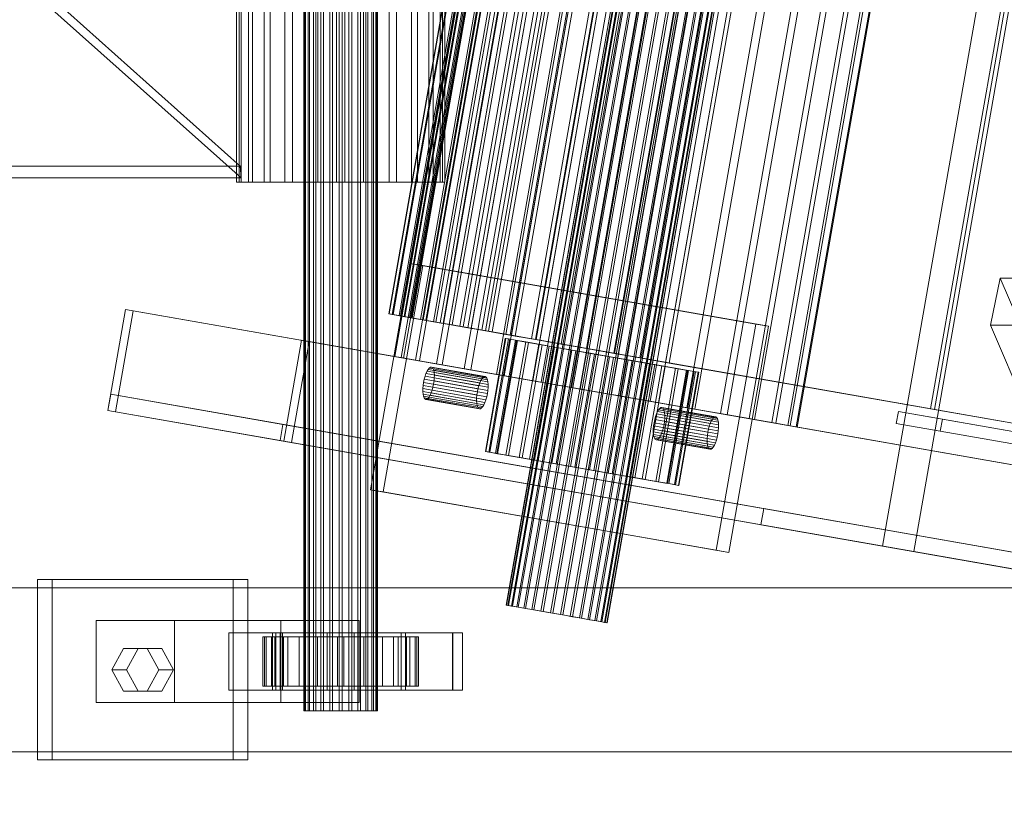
# Model space of a CAD drawing. Header units: millimetres. Extents: x -4395 to 65662, y -65530 to 6847.
# Tile 629 of 656: x 19818 to 20058, y -18464 to -18272. Entities that reach past the tile are written whole.
import ezdxf

# ---------------------------------------------------------------- set-up
doc = ezdxf.new("R2010")
doc.units = ezdxf.units.MM
for name, color, linetype, lineweight in [('superior_C02', 7, 'Continuous', 0), ('superior_C07', 7, 'Continuous', 0), ('superior_fines-r33-C07-C02', 7, 'Continuous', 0)]:
    doc.layers.add(name, color=color, linetype=linetype, lineweight=lineweight)

msp = doc.modelspace()

# ---------------------------------------------------------------- linework, layer by layer
at = {"layer": 'superior_C02'}
for p, q in [((19887.43, -18440), (19887.43, -17560)), ((19887.641, -18440), (19887.641, -17560)), ((19887.832, -18440), (19887.832, -17560)), ((19888.451, -18440), (19888.451, -17560)), ((19888.819, -18440), (19888.819, -17560)), ((19889.804, -18440), (19889.804, -17560)), ((19890.324, -18440), (19890.324, -17560)), ((19891.608, -18440), (19891.608, -17560)), ((19892.245, -18440), (19892.245, -17560)), ((19893.74, -18440), (19893.74, -17560)), ((19894.45, -18440), (19894.45, -17560)), ((19896.055, -18440), (19896.055, -17560)), ((19896.79, -18440), (19896.79, -17560)), ((19898.395, -18440), (19898.395, -17560)), ((19899.105, -18440), (19899.105, -17560)), ((19900.6, -18440), (19900.6, -17560)), ((19901.237, -18440), (19901.237, -17560)), ((19902.521, -18440), (19902.521, -17560)), ((19903.041, -18440), (19903.041, -17560)), ((19904.026, -18440), (19904.026, -17560)), ((19904.394, -18440), (19904.394, -17560)), ((19905.013, -17560), (19905.013, -18440)), ((19905.204, -18440), (19905.204, -17560)), ((19905.415, -18440), (19905.415, -17560)), ((19871.044, -18311.15), (19871.044, -17688.85)), ((19871.64, -18311.15), (19871.64, -17688.85)), ((19872.177, -18311.15), (19872.177, -17688.85)), ((19873.925, -18311.15), (19873.925, -17688.85)), ((19874.962, -18311.15), (19874.962, -17688.85)), ((19877.743, -18311.15), (19877.743, -17688.85)), ((19879.21, -18311.15), (19879.21, -17688.85)), ((19882.835, -18311.15), (19882.835, -17688.85)), ((19884.631, -18311.15), (19884.631, -17688.85)), ((19888.852, -18311.15), (19888.852, -17688.85)), ((19890.856, -18311.15), (19890.856, -17688.85)), ((19895.385, -18311.15), (19895.385, -17688.85)), ((19897.46, -18311.15), (19897.46, -17688.85)), ((19901.989, -18311.15), (19901.989, -17688.85)), ((19903.993, -18311.15), (19903.993, -17688.85)), ((19908.214, -18311.15), (19908.214, -17688.85)), ((19910.01, -18311.15), (19910.01, -17688.85)), ((19913.635, -18311.15), (19913.635, -17688.85)), ((19915.102, -18311.15), (19915.102, -17688.85)), ((19917.883, -18311.15), (19917.883, -17688.85)), ((19918.92, -18311.15), (19918.92, -17688.85)), ((19920.668, -17688.85), (19920.668, -18311.15)), ((19921.205, -18311.15), (19921.205, -17688.85)), ((19921.801, -18311.15), (19921.801, -17688.85)), ((19872.177, -18311.15), (19871.044, -18311.15)), ((19871.044, -18311.15), (19871.64, -18311.15)), ((19871.64, -18311.15), (19873.925, -18311.15)), ((19874.962, -18311.15), (19872.177, -18311.15)), ((19873.925, -18311.15), (19877.743, -18311.15)), ((19879.21, -18311.15), (19874.962, -18311.15)), ((19877.743, -18311.15), (19882.835, -18311.15)), ((19884.631, -18311.15), (19879.21, -18311.15)), ((19882.835, -18311.15), (19888.852, -18311.15)), ((19890.856, -18311.15), (19884.631, -18311.15)), ((19888.852, -18311.15), (19895.385, -18311.15)), ((19897.46, -18311.15), (19890.856, -18311.15)), ((19895.385, -18311.15), (19901.989, -18311.15)), ((19903.993, -18311.15), (19897.46, -18311.15)), ((19901.989, -18311.15), (19908.214, -18311.15)), ((19910.01, -18311.15), (19903.993, -18311.15)), ((19908.214, -18311.15), (19913.635, -18311.15)), ((19915.102, -18311.15), (19910.01, -18311.15)), ((19913.635, -18311.15), (19917.883, -18311.15)), ((19918.92, -18311.15), (19915.102, -18311.15)), ((19917.883, -18311.15), (19920.668, -18311.15)), ((19921.205, -18311.15), (19918.92, -18311.15)), ((19920.668, -18311.15), (19921.801, -18311.15)), ((19921.801, -18311.15), (19921.205, -18311.15)), ((20057.15, -18334.551), (20054.77, -18346.02)), ((20066.696, -18334.539), (20057.15, -18334.551)), ((20068.901, -18362.083), (20057.15, -18334.551)), ((20054.77, -18346.02), (20064.316, -18346.008)), ((20054.77, -18346.02), (20066.521, -18373.551)), ((19870.247, -18408), (19822.519, -18408)), ((19822.519, -18408), (19822.519, -18452)), ((19826.096, -18408), (19822.519, -18408)), ((19826.096, -18452), (19826.096, -18408)), ((19826.096, -18408), (19873.823, -18408)), ((19870.247, -18452), (19870.247, -18408)), ((19870.247, -18408), (19873.823, -18408)), ((19873.823, -18408), (19873.823, -18452)), ((20484.747, -18410), (19339.287, -18410)), ((19351.209, -18410), (20496.669, -18410)), ((20539.887, -18410), (19394.427, -18410)), ((19409.329, -18410), (20554.789, -18410)), ((19855.929, -18418), (19836.838, -18418)), ((19836.838, -18418), (19836.838, -18438)), ((19881.81, -18418), (19836.838, -18418)), ((19855.929, -18438), (19855.929, -18418)), ((19855.929, -18418), (19900.901, -18418)), ((19881.81, -18438), (19881.81, -18418)), ((19881.81, -18418), (19900.901, -18418)), ((19900.901, -18418), (19900.901, -18438)), ((19880.618, -18421), (19869.163, -18421)), ((19869.163, -18421), (19869.163, -18435)), ((19881.681, -18421), (19869.163, -18421)), ((19923.742, -18421), (19879.833, -18421)), ((19879.833, -18421), (19879.833, -18435)), ((19882.217, -18421), (19879.833, -18421)), ((19880.618, -18435), (19880.618, -18421)), ((19880.618, -18421), (19893.136, -18421)), ((19881.681, -18435), (19881.681, -18421)), ((19881.681, -18421), (19893.136, -18421)), ((19882.217, -18435), (19882.217, -18421)), ((19882.217, -18421), (19926.126, -18421)), ((19893.136, -18421), (19893.136, -18435)), ((19911.164, -18421), (19899.709, -18421)), ((19899.709, -18421), (19899.709, -18435)), ((19912.227, -18421), (19899.709, -18421)), ((19911.164, -18435), (19911.164, -18421)), ((19911.164, -18421), (19923.682, -18421)), ((19912.227, -18435), (19912.227, -18421)), ((19912.227, -18421), (19923.682, -18421)), ((19923.682, -18421), (19923.682, -18435)), ((19923.742, -18435), (19923.742, -18421)), ((19923.742, -18421), (19926.126, -18421)), ((19926.126, -18421), (19926.126, -18435)), ((19877.884, -18422), (19877.438, -18422)), ((19877.438, -18422), (19887.43, -18422)), ((19877.438, -18434), (19877.438, -18422)), ((19877.438, -18422), (19878.286, -18422)), ((19879.594, -18422), (19877.884, -18422)), ((19877.884, -18422), (19887.641, -18422)), ((19877.884, -18434), (19877.884, -18422)), ((19878.286, -18422), (19887.832, -18422)), ((19878.286, -18434), (19878.286, -18422)), ((19878.286, -18422), (19880.37, -18422)), ((19882.45, -18422), (19879.594, -18422)), ((19879.594, -18422), (19888.451, -18422)), ((19879.594, -18434), (19879.594, -18422)), ((19880.37, -18422), (19888.819, -18422)), ((19880.37, -18434), (19880.37, -18422)), ((19880.37, -18422), (19883.547, -18422)), ((19886.258, -18422), (19882.45, -18422)), ((19882.45, -18422), (19889.804, -18422)), ((19882.45, -18434), (19882.45, -18422)), ((19883.547, -18422), (19890.324, -18422)), ((19883.547, -18434), (19883.547, -18422)), ((19883.547, -18422), (19887.602, -18422)), ((19890.76, -18422), (19886.258, -18422)), ((19886.258, -18422), (19891.608, -18422)), ((19886.258, -18434), (19886.258, -18422)), ((19887.43, -18422), (19887.641, -18422)), ((19887.43, -18422), (19887.43, -18434)), ((19887.832, -18422), (19887.43, -18422)), ((19887.602, -18422), (19892.245, -18422)), ((19887.602, -18434), (19887.602, -18422)), ((19887.602, -18422), (19892.259, -18422)), ((19887.641, -18422), (19888.451, -18422)), ((19887.641, -18422), (19887.641, -18434)), ((19887.832, -18422), (19887.832, -18434)), ((19888.819, -18422), (19887.832, -18422)), ((19888.451, -18422), (19889.804, -18422)), ((19888.451, -18422), (19888.451, -18434)), ((19888.819, -18422), (19888.819, -18434)), ((19890.324, -18422), (19888.819, -18422)), ((19889.804, -18422), (19891.608, -18422)), ((19889.804, -18422), (19889.804, -18434)), ((19890.324, -18422), (19890.324, -18434)), ((19892.245, -18422), (19890.324, -18422)), ((19895.647, -18422), (19890.76, -18422)), ((19890.76, -18422), (19893.74, -18422)), ((19890.76, -18434), (19890.76, -18422)), ((19891.608, -18422), (19893.74, -18422)), ((19891.608, -18422), (19891.608, -18434)), ((19892.245, -18422), (19892.245, -18434)), ((19894.45, -18422), (19892.245, -18422)), ((19892.259, -18422), (19894.45, -18422)), ((19892.259, -18434), (19892.259, -18422)), ((19892.259, -18422), (19897.198, -18422)), ((19893.74, -18422), (19896.055, -18422)), ((19893.74, -18422), (19893.74, -18434)), ((19894.45, -18422), (19894.45, -18434)), ((19896.79, -18422), (19894.45, -18422)), ((19900.586, -18422), (19895.647, -18422)), ((19895.647, -18422), (19896.055, -18422)), ((19895.647, -18434), (19895.647, -18422)), ((19896.055, -18422), (19898.395, -18422)), ((19896.055, -18422), (19896.055, -18434)), ((19897.198, -18422), (19896.79, -18422)), ((19896.79, -18422), (19896.79, -18434)), ((19899.105, -18422), (19896.79, -18422)), ((19897.198, -18434), (19897.198, -18422)), ((19897.198, -18422), (19902.085, -18422)), ((19900.586, -18422), (19898.395, -18422)), ((19898.395, -18422), (19900.6, -18422)), ((19898.395, -18422), (19898.395, -18434)), ((19902.085, -18422), (19899.105, -18422)), ((19899.105, -18422), (19899.105, -18434)), ((19901.237, -18422), (19899.105, -18422)), ((19905.243, -18422), (19900.586, -18422)), ((19900.586, -18434), (19900.586, -18422)), ((19905.243, -18422), (19900.6, -18422)), ((19900.6, -18422), (19902.521, -18422)), ((19900.6, -18422), (19900.6, -18434)), ((19906.587, -18422), (19901.237, -18422)), ((19901.237, -18422), (19901.237, -18434)), ((19903.041, -18422), (19901.237, -18422)), ((19902.085, -18434), (19902.085, -18422)), ((19902.085, -18422), (19906.587, -18422)), ((19909.298, -18422), (19902.521, -18422)), ((19902.521, -18422), (19904.026, -18422)), ((19902.521, -18422), (19902.521, -18434)), ((19910.395, -18422), (19903.041, -18422)), ((19903.041, -18422), (19903.041, -18434)), ((19904.394, -18422), (19903.041, -18422)), ((19912.475, -18422), (19904.026, -18422)), ((19904.026, -18422), (19905.013, -18422)), ((19904.026, -18422), (19904.026, -18434)), ((19913.251, -18422), (19904.394, -18422)), ((19904.394, -18422), (19904.394, -18434)), ((19905.204, -18422), (19904.394, -18422)), ((19905.013, -18422), (19914.559, -18422)), ((19905.013, -18434), (19905.013, -18422)), ((19905.013, -18422), (19905.415, -18422)), ((19914.961, -18422), (19905.204, -18422)), ((19905.204, -18422), (19905.204, -18434)), ((19905.415, -18422), (19905.204, -18422)), ((19909.298, -18422), (19905.243, -18422)), ((19905.243, -18434), (19905.243, -18422)), ((19915.407, -18422), (19905.415, -18422)), ((19905.415, -18422), (19905.415, -18434)), ((19906.587, -18434), (19906.587, -18422)), ((19906.587, -18422), (19910.395, -18422)), ((19912.475, -18422), (19909.298, -18422)), ((19909.298, -18434), (19909.298, -18422)), ((19910.395, -18434), (19910.395, -18422)), ((19910.395, -18422), (19913.251, -18422)), ((19914.559, -18422), (19912.475, -18422)), ((19912.475, -18434), (19912.475, -18422)), ((19913.251, -18434), (19913.251, -18422)), ((19913.251, -18422), (19914.961, -18422)), ((19914.559, -18422), (19914.559, -18434)), ((19915.407, -18422), (19914.559, -18422)), ((19914.961, -18434), (19914.961, -18422)), ((19914.961, -18422), (19915.407, -18422)), ((19915.407, -18434), (19915.407, -18422)), ((19840.656, -18430), (19843.519, -18424.804)), ((19843.519, -18424.804), (19849.247, -18424.804)), ((19847.096, -18424.804), (19843.519, -18424.804)), ((19847.096, -18424.804), (19844.232, -18430)), ((19852.823, -18424.804), (19847.096, -18424.804)), ((19849.247, -18424.804), (19852.11, -18430)), ((19852.823, -18424.804), (19849.247, -18424.804)), ((19855.687, -18430), (19852.823, -18424.804)), ((19843.519, -18435.196), (19840.656, -18430)), ((19840.656, -18430), (19844.232, -18430)), ((19844.232, -18430), (19847.096, -18435.196)), ((19852.11, -18430), (19849.247, -18435.196)), ((19855.687, -18430), (19852.11, -18430)), ((19852.823, -18435.196), (19855.687, -18430)), ((19849.247, -18435.196), (19843.519, -18435.196)), ((19847.096, -18435.196), (19843.519, -18435.196)), ((19847.096, -18435.196), (19852.823, -18435.196)), ((19852.823, -18435.196), (19849.247, -18435.196)), ((19869.163, -18435), (19880.618, -18435)), ((19869.163, -18435), (19881.681, -18435)), ((19887.43, -18434), (19877.438, -18434)), ((19877.438, -18434), (19877.884, -18434)), ((19878.286, -18434), (19877.438, -18434)), ((19887.641, -18434), (19877.884, -18434)), ((19877.884, -18434), (19879.594, -18434)), ((19887.832, -18434), (19878.286, -18434)), ((19880.37, -18434), (19878.286, -18434)), ((19888.451, -18434), (19879.594, -18434)), ((19879.594, -18434), (19882.45, -18434)), ((19879.833, -18435), (19923.742, -18435)), ((19879.833, -18435), (19882.217, -18435)), ((19888.819, -18434), (19880.37, -18434)), ((19883.547, -18434), (19880.37, -18434)), ((19893.136, -18435), (19880.618, -18435)), ((19893.136, -18435), (19881.681, -18435)), ((19926.126, -18435), (19882.217, -18435)), ((19889.804, -18434), (19882.45, -18434)), ((19882.45, -18434), (19886.258, -18434)), ((19890.324, -18434), (19883.547, -18434)), ((19887.602, -18434), (19883.547, -18434)), ((19891.608, -18434), (19886.258, -18434)), ((19886.258, -18434), (19890.76, -18434)), ((19887.641, -18434), (19887.43, -18434)), ((19887.43, -18434), (19887.832, -18434)), ((19892.245, -18434), (19887.602, -18434)), ((19892.259, -18434), (19887.602, -18434)), ((19888.451, -18434), (19887.641, -18434)), ((19887.832, -18434), (19888.819, -18434)), ((19889.804, -18434), (19888.451, -18434)), ((19888.819, -18434), (19890.324, -18434)), ((19891.608, -18434), (19889.804, -18434)), ((19890.324, -18434), (19892.245, -18434)), ((19893.74, -18434), (19890.76, -18434)), ((19890.76, -18434), (19895.647, -18434)), ((19893.74, -18434), (19891.608, -18434)), ((19892.245, -18434), (19894.45, -18434)), ((19894.45, -18434), (19892.259, -18434)), ((19897.198, -18434), (19892.259, -18434)), ((19896.055, -18434), (19893.74, -18434)), ((19894.45, -18434), (19896.79, -18434)), ((19896.055, -18434), (19895.647, -18434)), ((19895.647, -18434), (19900.586, -18434)), ((19898.395, -18434), (19896.055, -18434)), ((19896.79, -18434), (19897.198, -18434)), ((19896.79, -18434), (19899.105, -18434)), ((19902.085, -18434), (19897.198, -18434)), ((19900.6, -18434), (19898.395, -18434)), ((19898.395, -18434), (19900.586, -18434)), ((19899.105, -18434), (19902.085, -18434)), ((19899.105, -18434), (19901.237, -18434)), ((19899.709, -18435), (19911.164, -18435)), ((19899.709, -18435), (19912.227, -18435)), ((19900.586, -18434), (19905.243, -18434)), ((19902.521, -18434), (19900.6, -18434)), ((19900.6, -18434), (19905.243, -18434)), ((19901.237, -18434), (19906.587, -18434)), ((19901.237, -18434), (19903.041, -18434)), ((19906.587, -18434), (19902.085, -18434)), ((19904.026, -18434), (19902.521, -18434)), ((19902.521, -18434), (19909.298, -18434)), ((19903.041, -18434), (19910.395, -18434)), ((19903.041, -18434), (19904.394, -18434)), ((19905.013, -18434), (19904.026, -18434)), ((19904.026, -18434), (19912.475, -18434)), ((19904.394, -18434), (19913.251, -18434)), ((19904.394, -18434), (19905.204, -18434)), ((19914.559, -18434), (19905.013, -18434)), ((19905.415, -18434), (19905.013, -18434)), ((19905.204, -18434), (19914.961, -18434)), ((19905.204, -18434), (19905.415, -18434)), ((19905.243, -18434), (19909.298, -18434)), ((19905.415, -18434), (19915.407, -18434)), ((19910.395, -18434), (19906.587, -18434)), ((19909.298, -18434), (19912.475, -18434)), ((19913.251, -18434), (19910.395, -18434)), ((19923.682, -18435), (19911.164, -18435)), ((19923.682, -18435), (19912.227, -18435)), ((19912.475, -18434), (19914.559, -18434)), ((19914.961, -18434), (19913.251, -18434)), ((19914.559, -18434), (19915.407, -18434)), ((19915.407, -18434), (19914.961, -18434)), ((19926.126, -18435), (19923.742, -18435)), ((19836.838, -18438), (19855.929, -18438)), ((19836.838, -18438), (19881.81, -18438)), ((19900.901, -18438), (19855.929, -18438)), ((19900.901, -18438), (19881.81, -18438)), ((19887.832, -18440), (19887.43, -18440)), ((19887.43, -18440), (19887.641, -18440)), ((19887.641, -18440), (19888.451, -18440)), ((19888.819, -18440), (19887.832, -18440)), ((19888.451, -18440), (19889.804, -18440)), ((19890.324, -18440), (19888.819, -18440)), ((19889.804, -18440), (19891.608, -18440)), ((19892.245, -18440), (19890.324, -18440)), ((19891.608, -18440), (19893.74, -18440)), ((19894.45, -18440), (19892.245, -18440)), ((19893.74, -18440), (19896.055, -18440)), ((19896.79, -18440), (19894.45, -18440)), ((19896.055, -18440), (19898.395, -18440)), ((19899.105, -18440), (19896.79, -18440)), ((19898.395, -18440), (19900.6, -18440)), ((19901.237, -18440), (19899.105, -18440)), ((19900.6, -18440), (19902.521, -18440)), ((19903.041, -18440), (19901.237, -18440)), ((19902.521, -18440), (19904.026, -18440)), ((19904.394, -18440), (19903.041, -18440)), ((19904.026, -18440), (19905.013, -18440)), ((19905.204, -18440), (19904.394, -18440)), ((19905.013, -18440), (19905.415, -18440)), ((19905.415, -18440), (19905.204, -18440)), ((19339.287, -18450), (20484.747, -18450)), ((19351.209, -18450), (20496.669, -18450)), ((19394.427, -18450), (20539.887, -18450)), ((19409.329, -18450), (20554.789, -18450)), ((19822.519, -18452), (19870.247, -18452)), ((19822.519, -18452), (19826.096, -18452)), ((19873.823, -18452), (19826.096, -18452)), ((19873.823, -18452), (19870.247, -18452))]:
    msp.add_line(p, q, dxfattribs=at)
at = {"layer": 'superior_C07'}
for p, q in [((20019.658, -17941.453), (19936.771, -18414.242)), ((20019.711, -17941.462), (19936.823, -18414.252)), ((20020.077, -17941.527), (19937.19, -18414.316)), ((19937.345, -18414.343), (20020.233, -17941.554)), ((20020.952, -17941.68), (19938.065, -18414.469)), ((20021.205, -17941.724), (19938.317, -18414.514)), ((20022.249, -17941.907), (19939.362, -18414.697)), ((20022.589, -17941.967), (19939.701, -18414.756)), ((20023.919, -17942.2), (19941.031, -18414.989)), ((20024.332, -17942.273), (19941.445, -18415.062)), ((20025.896, -17942.547), (19943.008, -18415.336)), ((20026.368, -17942.629), (19943.48, -18415.419)), ((20028.105, -17942.934), (19945.218, -18415.723)), ((20028.617, -17943.024), (19945.73, -18415.813)), ((20030.462, -17943.347), (19947.574, -18416.136)), ((20030.994, -17943.441), (19948.107, -18416.23)), ((20032.875, -17943.77), (19949.987, -18416.559)), ((20033.407, -17943.864), (19950.52, -18416.653)), ((20035.252, -17944.187), (19952.364, -18416.976)), ((20035.764, -17944.277), (19952.876, -18417.066)), ((20037.501, -17944.581), (19954.613, -18417.371)), ((20037.973, -17944.664), (19955.085, -18417.453)), ((20039.537, -17944.938), (19956.649, -18417.727)), ((20039.95, -17945.011), (19957.063, -18417.8)), ((20041.28, -17945.244), (19958.392, -18418.033)), ((20041.619, -17945.303), (19958.732, -18418.093)), ((20042.664, -17945.486), (19959.777, -18418.276)), ((20042.916, -17945.531), (19960.029, -18418.32)), ((20043.636, -17945.657), (19960.748, -18418.446)), ((20043.791, -17945.684), (19960.904, -18418.473)), ((20044.158, -17945.748), (19961.271, -18418.538)), ((20044.211, -17945.758), (19961.323, -18418.547)), ((20028.442, -18399.856), (20100.969, -17986.166)), ((19973.332, -17989.17), (19909.439, -18353.612)), ((19973.542, -17989.207), (19909.649, -18353.649)), ((19975.009, -17989.464), (19911.117, -18353.906)), ((19911.738, -18354.015), (19975.63, -17989.573)), ((20108.627, -17987.508), (20036.1, -18401.199)), ((19978.509, -17990.078), (19914.617, -18354.52)), ((19979.518, -17990.255), (19915.625, -18354.696)), ((19983.697, -17990.987), (19919.805, -18355.429)), ((19985.055, -17991.225), (19921.162, -18355.667)), ((19990.374, -17992.158), (19926.481, -18356.6)), ((19992.028, -17992.448), (19928.136, -18356.89)), ((19998.283, -17993.545), (19934.39, -18357.986)), ((20000.17, -17993.875), (19936.278, -18358.317)), ((20007.12, -17995.094), (19943.228, -18359.536)), ((20009.168, -17995.453), (19945.276, -18359.895)), ((20016.546, -17996.746), (19952.653, -18361.188)), ((19968.584, -17998.49), (19908.145, -18343.232)), ((19968.659, -17998.503), (19908.22, -18343.246)), ((19969.4, -17998.634), (19908.962, -18343.376)), ((19969.624, -17998.673), (19909.186, -18343.415)), ((19971.095, -17998.931), (19910.656, -18343.673)), ((19971.464, -17998.995), (19911.025, -18343.737)), ((19911.095, -18343.75), (19971.534, -17999.008)), ((19911.166, -18343.762), (19971.605, -17999.02)), ((19911.866, -18343.885), (19972.305, -17999.143)), ((19912.077, -18343.922), (19972.516, -17999.18)), ((19973.639, -17999.377), (19913.2, -18344.119)), ((20018.676, -17997.12), (19954.783, -18361.561)), ((20026.198, -17998.439), (19962.305, -18362.88)), ((20028.328, -17998.812), (19964.435, -18363.254)), ((19913.465, -18344.165), (19973.904, -17999.423)), ((19974.147, -17999.466), (19913.708, -18344.208)), ((19913.813, -18344.226), (19974.252, -17999.484)), ((19915.864, -18344.586), (19976.303, -17999.844)), ((19916.343, -18344.67), (19976.782, -17999.928)), ((19976.988, -17999.964), (19916.549, -18344.706)), ((19977.626, -18000.076), (19917.187, -18344.818)), ((19919.024, -18345.14), (19979.463, -18000.398)), ((19919.626, -18345.245), (19980.064, -18000.503)), ((19981.085, -18000.682), (19920.646, -18345.424)), ((19981.842, -18000.815), (19921.403, -18345.557)), ((19922.889, -18345.817), (19983.328, -18001.075)), ((19923.603, -18345.943), (19984.042, -18001.2)), ((19985.86, -18001.519), (19925.421, -18346.261)), ((19986.723, -18001.671), (19926.284, -18346.413)), ((20035.706, -18000.105), (19971.813, -18364.547)), ((20037.754, -18000.464), (19973.861, -18364.906)), ((20044.703, -18001.683), (19980.811, -18366.125)), ((19927.394, -18346.607), (19987.833, -18001.865)), ((19928.208, -18346.75), (19988.647, -18002.008)), ((19991.232, -18002.461), (19930.793, -18347.203)), ((19992.186, -18002.628), (19931.747, -18347.37)), ((19932.461, -18347.496), (19992.9, -18002.753)), ((19933.362, -18347.653), (19993.801, -18002.911)), ((19997.108, -18003.491), (19936.669, -18348.233)), ((19998.137, -18003.672), (19937.698, -18348.414)), ((19938.005, -18348.467), (19998.444, -18003.725)), ((19938.976, -18348.638), (19999.415, -18003.896)), ((20046.591, -18002.014), (19982.698, -18366.455)), ((20052.845, -18003.11), (19988.953, -18367.552)), ((20054.5, -18003.4), (19990.607, -18367.842)), ((20003.387, -18004.592), (19942.948, -18349.334)), ((19943.929, -18349.506), (20004.368, -18004.764)), ((19944.035, -18349.525), (20004.474, -18004.783)), ((20005.393, -18004.944), (19944.954, -18349.686)), ((20009.963, -18005.745), (19949.524, -18350.487)), ((19950.133, -18350.594), (20010.572, -18005.851)), ((20059.819, -18004.333), (19995.926, -18368.775)), ((20061.177, -18004.571), (19997.284, -18369.013)), ((20065.356, -18005.304), (20001.463, -18369.745)), ((20066.365, -18005.48), (20002.472, -18369.922)), ((20069.243, -18005.985), (20005.351, -18370.427)), ((20069.865, -18006.094), (20005.972, -18370.536)), ((20071.332, -18006.351), (20007.44, -18370.793)), ((20071.542, -18006.388), (20007.649, -18370.83)), ((20016.723, -18006.93), (19956.284, -18351.672)), ((19956.51, -18351.712), (20016.949, -18006.97)), ((19962.952, -18352.841), (20023.391, -18008.099)), ((20023.551, -18008.127), (19963.113, -18352.869)), ((19969.348, -18353.962), (20029.786, -18009.22)), ((20030.331, -18009.316), (19969.892, -18354.058)), ((19975.588, -18355.056), (20036.027, -18010.314)), ((20036.946, -18010.475), (19976.507, -18355.217)), ((20040.198, -18366.384), (20100.637, -18021.641)), ((20101.556, -18021.803), (20041.117, -18366.545)), ((19903.674, -18386.105), (19913.344, -18330.946)), ((19916.408, -18331.483), (19906.738, -18386.642)), ((19913.344, -18330.946), (19997.596, -18345.716)), ((19913.344, -18330.946), (19916.408, -18331.483)), ((20000.659, -18346.254), (19916.408, -18331.483)), ((19839.684, -18366.764), (19844.001, -18342.14)), ((19845.839, -18342.462), (19841.522, -18367.086)), ((19844.001, -18342.14), (26534.636, -19515.116)), ((19844.001, -18342.14), (19845.839, -18342.462)), ((26536.474, -19515.438), (19845.839, -18342.462)), ((19908.22, -18343.246), (19908.145, -18343.232)), ((19908.145, -18343.232), (19911.095, -18343.75)), ((19908.145, -18343.232), (19908.962, -18343.376)), ((19909.186, -18343.415), (19908.22, -18343.246)), ((19908.22, -18343.246), (19911.166, -18343.762)), ((19908.962, -18343.376), (19911.866, -18343.885)), ((19908.962, -18343.376), (19910.656, -18343.673)), ((19911.025, -18343.737), (19909.186, -18343.415)), ((19909.186, -18343.415), (19912.077, -18343.922)), ((19910.656, -18343.673), (19913.465, -18344.165)), ((19910.656, -18343.673), (19913.2, -18344.119)), ((19913.708, -18344.208), (19911.025, -18343.737)), ((19911.025, -18343.737), (19913.813, -18344.226)), ((19911.095, -18343.75), (19911.166, -18343.762)), ((19911.866, -18343.885), (19911.095, -18343.75)), ((19911.166, -18343.762), (19912.077, -18343.922)), ((19913.465, -18344.165), (19911.866, -18343.885)), ((19912.077, -18343.922), (19913.813, -18344.226)), ((19913.2, -18344.119), (19915.864, -18344.586)), ((19913.2, -18344.119), (19916.549, -18344.706)), ((19915.864, -18344.586), (19913.465, -18344.165)), ((19917.187, -18344.818), (19913.708, -18344.208)), ((19913.708, -18344.208), (19916.343, -18344.67)), ((19913.813, -18344.226), (19916.343, -18344.67)), ((19919.024, -18345.14), (19915.864, -18344.586)), ((19916.343, -18344.67), (19919.626, -18345.245)), ((19916.549, -18344.706), (19919.024, -18345.14)), ((19916.549, -18344.706), (19920.646, -18345.424)), ((19921.403, -18345.557), (19917.187, -18344.818)), ((19917.187, -18344.818), (19919.626, -18345.245)), ((19922.889, -18345.817), (19919.024, -18345.14)), ((19919.626, -18345.245), (19923.603, -18345.943)), ((19920.646, -18345.424), (19922.889, -18345.817)), ((19920.646, -18345.424), (19925.421, -18346.261)), ((19926.284, -18346.413), (19921.403, -18345.557)), ((19921.403, -18345.557), (19923.603, -18345.943)), ((19927.394, -18346.607), (19922.889, -18345.817)), ((19923.603, -18345.943), (19928.208, -18346.75)), ((19925.421, -18346.261), (19927.394, -18346.607)), ((19925.421, -18346.261), (19930.793, -18347.203)), ((19931.747, -18347.37), (19926.284, -18346.413)), ((19926.284, -18346.413), (19928.208, -18346.75)), ((19932.461, -18347.496), (19927.394, -18346.607)), ((19928.208, -18346.75), (19933.362, -18347.653)), ((19930.793, -18347.203), (19932.461, -18347.496)), ((19930.793, -18347.203), (19936.669, -18348.233)), ((19997.596, -18345.716), (19987.926, -18400.875)), ((19990.989, -18401.412), (20000.659, -18346.254)), ((20000.659, -18346.254), (19997.596, -18345.716)), ((19882.571, -18374.283), (19886.889, -18349.658)), ((19886.889, -18349.658), (26577.524, -19522.635)), ((19886.889, -18349.658), (19888.727, -18349.981)), ((19936.528, -18349.224), (19931.693, -18376.803)), ((19937.698, -18348.414), (19931.747, -18347.37)), ((19931.747, -18347.37), (19933.362, -18347.653)), ((19936.629, -18349.241), (19931.794, -18376.821)), ((19938.005, -18348.467), (19932.461, -18347.496)), ((19937.333, -18349.365), (19932.498, -18376.944)), ((19932.796, -18376.997), (19937.631, -18349.417)), ((19933.362, -18347.653), (19938.976, -18348.638)), ((19939.013, -18349.659), (19934.178, -18377.239)), ((19934.431, -18377.283), (19939.266, -18349.704)), ((19936.629, -18349.241), (19936.528, -18349.224)), ((19936.528, -18349.224), (19937.333, -18349.365)), ((19937.631, -18349.417), (19936.629, -18349.241)), ((19936.669, -18348.233), (19938.005, -18348.467)), ((19936.669, -18348.233), (19942.948, -18349.334)), ((19937.333, -18349.365), (19939.013, -18349.659)), ((19939.497, -18349.744), (19937.631, -18349.417)), ((19944.035, -18349.525), (19937.698, -18348.414)), ((19937.698, -18348.414), (19938.976, -18348.638)), ((19943.929, -18349.506), (19938.005, -18348.467)), ((19938.976, -18348.638), (19944.954, -18349.686)), ((19939.013, -18349.659), (19941.503, -18350.096)), ((19939.266, -18349.704), (19972.966, -18355.612)), ((19939.266, -18349.704), (19947.231, -18351.1)), ((19942.948, -18349.334), (19943.929, -18349.506)), ((19942.948, -18349.334), (19949.524, -18350.487)), ((19950.133, -18350.594), (19943.929, -18349.506)), ((26503.612, -19499.525), (19944.035, -18349.525)), ((19944.035, -18349.525), (19944.954, -18349.686)), ((19944.954, -18349.686), (26504.531, -19499.686)), ((19888.727, -18349.981), (19884.41, -18374.605)), ((26579.362, -19522.957), (19888.727, -18349.981)), ((19939.497, -18349.744), (19934.662, -18377.324)), ((19941.503, -18350.096), (19936.668, -18377.675)), ((19942.155, -18350.21), (19937.32, -18377.79)), ((19942.155, -18350.21), (19939.497, -18349.744)), ((19944.708, -18350.658), (19939.873, -18378.237)), ((19945.502, -18350.797), (19940.667, -18378.376)), ((19941.503, -18350.096), (19944.708, -18350.658)), ((19945.502, -18350.797), (19942.155, -18350.21)), ((19947.231, -18351.1), (19942.395, -18378.679)), ((19948.505, -18351.323), (19943.669, -18378.903)), ((19949.411, -18351.482), (19944.575, -18379.062)), ((19944.708, -18350.658), (19948.505, -18351.323)), ((19949.411, -18351.482), (19945.502, -18350.797)), ((19980.931, -18357.008), (19947.231, -18351.1)), ((19952.746, -18352.067), (19947.911, -18379.646)), ((19948.505, -18351.323), (19952.746, -18352.067)), ((19953.729, -18352.239), (19949.411, -18351.482)), ((19949.524, -18350.487), (19950.133, -18350.594)), ((19949.524, -18350.487), (19956.284, -18351.672)), ((19956.51, -18351.712), (19950.133, -18350.594)), ((19952.746, -18352.067), (19957.271, -18352.86)), ((19956.284, -18351.672), (19956.51, -18351.712)), ((19956.284, -18351.672), (19963.113, -18352.869)), ((19962.952, -18352.841), (19956.51, -18351.712)), ((19911.117, -18353.906), (19909.439, -18353.612)), ((19909.439, -18353.612), (19909.649, -18353.649)), ((19909.649, -18353.649), (19911.738, -18354.015)), ((19914.617, -18354.52), (19911.117, -18353.906)), ((19911.738, -18354.015), (19915.625, -18354.696)), ((19919.805, -18355.429), (19914.617, -18354.52)), ((19953.729, -18352.239), (19948.894, -18379.819)), ((19957.271, -18352.86), (19952.436, -18380.44)), ((19958.293, -18353.04), (19953.458, -18380.619)), ((19958.293, -18353.04), (19953.729, -18352.239)), ((19961.904, -18353.673), (19957.069, -18381.252)), ((19957.271, -18352.86), (19961.904, -18353.673)), ((19962.926, -18353.852), (19958.091, -18381.431)), ((19962.926, -18353.852), (19958.293, -18353.04)), ((19966.468, -18354.473), (19961.632, -18382.052)), ((19961.904, -18353.673), (19966.468, -18354.473)), ((19967.451, -18354.645), (19962.926, -18353.852)), ((19963.113, -18352.869), (19962.952, -18352.841)), ((19969.348, -18353.962), (19962.952, -18352.841)), ((19963.113, -18352.869), (19969.892, -18354.058)), ((19966.468, -18354.473), (19970.786, -18355.23)), ((19969.892, -18354.058), (19969.348, -18353.962)), ((19975.588, -18355.056), (19969.348, -18353.962)), ((19969.892, -18354.058), (19976.507, -18355.217)), ((19915.625, -18354.696), (19921.162, -18355.667)), ((19917.73, -18356.765), (19917.458, -18357.223)), ((19918.006, -18356.438), (19917.73, -18356.765)), ((19930.836, -18359.063), (19917.73, -18356.765)), ((19918.275, -18356.254), (19918.006, -18356.438)), ((19931.111, -18358.736), (19918.006, -18356.438)), ((19918.527, -18356.22), (19918.275, -18356.254)), ((19931.381, -18358.552), (19918.275, -18356.254)), ((19918.753, -18356.338), (19918.527, -18356.22)), ((19931.633, -18358.518), (19918.527, -18356.22)), ((19918.943, -18356.603), (19918.753, -18356.338)), ((19931.859, -18358.636), (19918.753, -18356.338)), ((19919.092, -18357.004), (19918.943, -18356.603)), ((19932.049, -18358.9), (19918.943, -18356.603)), ((19926.481, -18356.6), (19919.805, -18355.429)), ((19921.162, -18355.667), (19928.136, -18356.89)), ((19934.39, -18357.986), (19926.481, -18356.6)), ((19928.136, -18356.89), (19936.278, -18358.317)), ((19967.451, -18354.645), (19962.615, -18382.224)), ((19970.786, -18355.23), (19965.951, -18382.809)), ((19971.692, -18355.389), (19966.857, -18382.968)), ((19971.692, -18355.389), (19967.451, -18354.645)), ((19972.966, -18355.612), (19968.131, -18383.191)), ((19974.695, -18355.915), (19969.86, -18383.494)), ((19975.489, -18356.054), (19970.654, -18383.634)), ((19970.786, -18355.23), (19974.695, -18355.915)), ((19975.489, -18356.054), (19971.692, -18355.389)), ((19980.931, -18357.008), (19972.966, -18355.612)), ((19978.042, -18356.502), (19973.207, -18384.081)), ((19978.694, -18356.616), (19973.858, -18384.195)), ((19974.695, -18355.915), (19978.042, -18356.502)), ((19978.694, -18356.616), (19975.489, -18356.054)), ((26535.165, -19505.056), (19975.588, -18355.056)), ((19975.588, -18355.056), (19976.507, -18355.217)), ((19976.507, -18355.217), (26536.084, -19505.217)), ((19978.042, -18356.502), (19980.7, -18356.968)), ((19981.184, -18357.053), (19978.694, -18356.616)), ((19916.769, -18359.181), (19916.611, -18359.946)), ((19916.969, -18358.454), (19916.769, -18359.181)), ((19929.875, -18361.479), (19916.769, -18359.181)), ((19917.201, -18357.793), (19916.969, -18358.454)), ((19930.074, -18360.752), (19916.969, -18358.454)), ((19917.458, -18357.223), (19917.201, -18357.793)), ((19930.307, -18360.09), (19917.201, -18357.793)), ((19930.564, -18359.52), (19917.458, -18357.223)), ((19919.191, -18357.526), (19919.092, -18357.004)), ((19932.197, -18359.301), (19919.092, -18357.004)), ((19919.173, -18359.602), (19919.233, -18358.851)), ((19919.239, -18358.15), (19919.191, -18357.526)), ((19932.297, -18359.824), (19919.191, -18357.526)), ((19919.233, -18358.851), (19919.239, -18358.15)), ((19932.339, -18361.149), (19919.233, -18358.851)), ((19932.345, -18360.448), (19919.239, -18358.15)), ((19930.564, -18359.52), (19930.836, -18359.063)), ((19930.836, -18359.063), (19931.111, -18358.736)), ((19931.111, -18358.736), (19931.381, -18358.552)), ((19931.381, -18358.552), (19931.633, -18358.518)), ((19931.633, -18358.518), (19931.859, -18358.636)), ((19931.859, -18358.636), (19932.049, -18358.9)), ((19932.049, -18358.9), (19932.197, -18359.301)), ((19932.197, -18359.301), (19932.297, -18359.824)), ((19943.228, -18359.536), (19934.39, -18357.986)), ((19936.278, -18358.317), (19945.276, -18359.895)), ((19980.7, -18356.968), (19975.864, -18384.547)), ((19976.096, -18384.588), (19980.931, -18357.008)), ((19981.184, -18357.053), (19976.349, -18384.632)), ((19982.566, -18357.295), (19977.73, -18384.874)), ((19982.864, -18357.347), (19978.029, -18384.927)), ((19983.568, -18357.471), (19978.733, -18385.05)), ((19983.669, -18357.488), (19978.834, -18385.068)), ((19980.7, -18356.968), (19982.566, -18357.295)), ((19982.864, -18357.347), (19981.184, -18357.053)), ((19982.566, -18357.295), (19983.568, -18357.471)), ((19983.669, -18357.488), (19982.864, -18357.347)), ((19983.568, -18357.471), (19983.669, -18357.488)), ((19916.44, -18361.47), (19916.434, -18362.171)), ((19916.5, -18360.718), (19916.44, -18361.47)), ((19929.546, -18363.767), (19916.44, -18361.47)), ((19916.611, -18359.946), (19916.5, -18360.718)), ((19929.606, -18363.016), (19916.5, -18360.718)), ((19929.717, -18362.243), (19916.611, -18359.946)), ((19918.704, -18361.867), (19918.903, -18361.14)), ((19918.903, -18361.14), (19919.062, -18360.375)), ((19932.009, -18363.437), (19918.903, -18361.14)), ((19919.062, -18360.375), (19919.173, -18359.602)), ((19932.168, -18362.673), (19919.062, -18360.375)), ((19932.279, -18361.9), (19919.173, -18359.602)), ((19929.717, -18362.243), (19929.875, -18361.479)), ((19929.875, -18361.479), (19930.074, -18360.752)), ((19930.074, -18360.752), (19930.307, -18360.09)), ((19930.307, -18360.09), (19930.564, -18359.52)), ((19932.339, -18361.149), (19932.279, -18361.9)), ((19932.297, -18359.824), (19932.345, -18360.448)), ((19932.345, -18360.448), (19932.339, -18361.149)), ((19952.653, -18361.188), (19943.228, -18359.536)), ((19945.276, -18359.895), (19954.783, -18361.561)), ((19962.305, -18362.88), (19952.653, -18361.188)), ((19954.783, -18361.561), (19964.435, -18363.254)), ((19839.684, -18366.764), (19840.375, -18362.824)), ((19840.375, -18362.824), (26531.01, -19535.801)), ((19840.375, -18362.824), (19882.343, -18370.182)), ((19916.434, -18362.171), (19916.482, -18362.794)), ((19929.54, -18364.468), (19916.434, -18362.171)), ((19916.482, -18362.794), (19916.581, -18363.317)), ((19929.587, -18365.092), (19916.482, -18362.794)), ((19916.581, -18363.317), (19916.729, -18363.718)), ((19929.687, -18365.615), (19916.581, -18363.317)), ((19916.729, -18363.718), (19916.92, -18363.983)), ((19929.835, -18366.016), (19916.729, -18363.718)), ((19916.92, -18363.983), (19917.146, -18364.1)), ((19930.026, -18366.28), (19916.92, -18363.983)), ((19917.146, -18364.1), (19917.398, -18364.066)), ((19917.146, -18364.1), (19930.252, -18366.398)), ((19917.398, -18364.066), (19917.667, -18363.883)), ((19930.504, -18366.364), (19917.398, -18364.066)), ((19917.667, -18363.883), (19917.943, -18363.556)), ((19930.773, -18366.18), (19917.667, -18363.883)), ((19917.943, -18363.556), (19918.214, -18363.098)), ((19931.049, -18365.853), (19917.943, -18363.556)), ((19918.214, -18363.098), (19918.472, -18362.528)), ((19931.32, -18365.396), (19918.214, -18363.098)), ((19918.472, -18362.528), (19918.704, -18361.867)), ((19931.577, -18364.826), (19918.472, -18362.528)), ((19931.81, -18364.164), (19918.704, -18361.867)), ((19929.54, -18364.468), (19929.546, -18363.767)), ((19929.546, -18363.767), (19929.606, -18363.016)), ((19929.606, -18363.016), (19929.717, -18362.243)), ((19932.009, -18363.437), (19931.81, -18364.164)), ((19932.168, -18362.673), (19932.009, -18363.437)), ((19932.279, -18361.9), (19932.168, -18362.673)), ((19971.813, -18364.547), (19962.305, -18362.88)), ((19964.435, -18363.254), (19973.861, -18364.906)), ((19929.587, -18365.092), (19929.54, -18364.468)), ((19929.687, -18365.615), (19929.587, -18365.092)), ((19929.835, -18366.016), (19929.687, -18365.615)), ((19930.026, -18366.28), (19929.835, -18366.016)), ((19930.252, -18366.398), (19930.026, -18366.28)), ((19930.504, -18366.364), (19930.252, -18366.398)), ((19930.773, -18366.18), (19930.504, -18366.364)), ((19931.049, -18365.853), (19930.773, -18366.18)), ((19931.32, -18365.396), (19931.049, -18365.853)), ((19931.577, -18364.826), (19931.32, -18365.396)), ((19931.81, -18364.164), (19931.577, -18364.826)), ((19980.811, -18366.125), (19971.813, -18364.547)), ((19973.861, -18364.906), (19982.698, -18366.455)), ((19974.173, -18366.285), (19973.898, -18366.612)), ((19974.443, -18366.101), (19974.173, -18366.285)), ((19987.279, -18368.583), (19974.173, -18366.285)), ((19974.695, -18366.068), (19974.443, -18366.101)), ((19987.548, -18368.399), (19974.443, -18366.101)), ((19974.921, -18366.185), (19974.695, -18366.068)), ((19987.801, -18368.365), (19974.695, -18366.068)), ((19975.111, -18366.45), (19974.921, -18366.185)), ((19988.027, -18368.483), (19974.921, -18366.185)), ((19975.259, -18366.851), (19975.111, -18366.45)), ((19988.217, -18368.747), (19975.111, -18366.45)), ((19988.953, -18367.552), (19980.811, -18366.125)), ((19982.698, -18366.455), (19990.607, -18367.842)), ((26468.717, -19493.407), (20040.198, -18366.384)), ((20040.198, -18366.384), (20041.117, -18366.545)), ((26530.319, -19539.741), (19839.684, -18366.764)), ((19839.684, -18366.764), (19881.652, -18374.122)), ((19839.684, -18366.764), (19841.522, -18367.086)), ((19841.522, -18367.086), (26532.157, -19540.063)), ((19973.136, -18368.301), (19972.937, -18369.028)), ((19973.369, -18367.64), (19973.136, -18368.301)), ((19986.242, -18370.599), (19973.136, -18368.301)), ((19973.626, -18367.07), (19973.369, -18367.64)), ((19986.475, -18369.938), (19973.369, -18367.64)), ((19973.898, -18366.612), (19973.626, -18367.07)), ((19986.732, -18369.367), (19973.626, -18367.07)), ((19987.004, -18368.91), (19973.898, -18366.612)), ((19975.359, -18367.373), (19975.259, -18366.851)), ((19988.365, -18369.149), (19975.259, -18366.851)), ((19975.341, -18369.45), (19975.401, -18368.698)), ((19975.407, -18367.997), (19975.359, -18367.373)), ((19988.465, -18369.671), (19975.359, -18367.373)), ((19975.401, -18368.698), (19975.407, -18367.997)), ((19988.506, -18370.996), (19975.401, -18368.698)), ((19988.513, -18370.295), (19975.407, -18367.997)), ((19986.732, -18369.367), (19987.004, -18368.91)), ((19987.004, -18368.91), (19987.279, -18368.583)), ((19987.279, -18368.583), (19987.548, -18368.399)), ((19987.548, -18368.399), (19987.801, -18368.365)), ((19987.801, -18368.365), (19988.027, -18368.483)), ((19988.027, -18368.483), (19988.217, -18368.747)), ((19988.217, -18368.747), (19988.365, -18369.149)), ((19995.926, -18368.775), (19988.953, -18367.552)), ((19990.607, -18367.842), (19997.284, -18369.013)), ((20001.463, -18369.745), (19995.926, -18368.775)), ((20031.811, -18369.989), (20032.329, -18367.035)), ((20032.329, -18367.035), (26479.571, -19497.34)), ((20032.329, -18367.035), (20043.051, -18368.914)), ((20041.117, -18366.545), (26469.636, -19493.568)), ((20043.051, -18368.914), (20042.533, -18371.869)), ((26490.293, -19499.22), (20043.051, -18368.914)), ((19882.343, -18370.182), (19881.652, -18374.122)), ((26572.978, -19543.158), (19882.343, -18370.182)), ((19972.608, -18371.317), (19972.602, -18372.018)), ((19972.668, -18370.565), (19972.608, -18371.317)), ((19985.714, -18373.614), (19972.608, -18371.317)), ((19972.779, -18369.793), (19972.668, -18370.565)), ((19985.773, -18372.863), (19972.668, -18370.565)), ((19972.937, -18369.028), (19972.779, -18369.793)), ((19985.885, -18372.09), (19972.779, -18369.793)), ((19986.043, -18371.326), (19972.937, -18369.028)), ((19974.872, -18371.714), (19975.071, -18370.987)), ((19975.071, -18370.987), (19975.23, -18370.222)), ((19988.177, -18373.284), (19975.071, -18370.987)), ((19975.23, -18370.222), (19975.341, -18369.45)), ((19988.335, -18372.52), (19975.23, -18370.222)), ((19988.447, -18371.747), (19975.341, -18369.45)), ((19986.043, -18371.326), (19986.242, -18370.599)), ((19986.242, -18370.599), (19986.475, -18369.938)), ((19986.475, -18369.938), (19986.732, -18369.367)), ((19988.365, -18369.149), (19988.465, -18369.671)), ((19988.506, -18370.996), (19988.447, -18371.747)), ((19988.465, -18369.671), (19988.513, -18370.295)), ((19988.513, -18370.295), (19988.506, -18370.996)), ((19997.284, -18369.013), (20002.472, -18369.922)), ((20005.351, -18370.427), (20001.463, -18369.745)), ((20002.472, -18369.922), (20005.972, -18370.536)), ((20007.44, -18370.793), (20005.351, -18370.427)), ((20005.972, -18370.536), (20007.649, -18370.83)), ((20007.649, -18370.83), (20007.44, -18370.793)), ((26479.053, -19500.295), (20031.811, -18369.989)), ((20031.811, -18369.989), (20042.533, -18371.869)), ((19972.602, -18372.018), (19972.649, -18372.641)), ((19985.707, -18374.315), (19972.602, -18372.018)), ((19972.649, -18372.641), (19972.749, -18373.164)), ((19985.755, -18374.939), (19972.649, -18372.641)), ((19972.749, -18373.164), (19972.897, -18373.565)), ((19985.855, -18375.462), (19972.749, -18373.164)), ((19972.897, -18373.565), (19973.088, -18373.83)), ((19986.003, -18375.863), (19972.897, -18373.565)), ((19973.835, -18373.73), (19974.111, -18373.403)), ((19974.111, -18373.403), (19974.382, -18372.945)), ((19987.216, -18375.7), (19974.111, -18373.403)), ((19974.382, -18372.945), (19974.639, -18372.375)), ((19987.488, -18375.243), (19974.382, -18372.945)), ((19974.639, -18372.375), (19974.872, -18371.714)), ((19987.745, -18374.673), (19974.639, -18372.375)), ((19987.978, -18374.011), (19974.872, -18371.714)), ((19985.707, -18374.315), (19985.714, -18373.614)), ((19985.714, -18373.614), (19985.773, -18372.863)), ((19985.773, -18372.863), (19985.885, -18372.09)), ((19985.885, -18372.09), (19986.043, -18371.326)), ((19988.177, -18373.284), (19987.978, -18374.011)), ((19988.335, -18372.52), (19988.177, -18373.284)), ((19988.447, -18371.747), (19988.335, -18372.52)), ((20042.533, -18371.869), (26489.775, -19502.175)), ((19881.652, -18374.122), (26572.287, -19547.098)), ((26573.206, -19547.259), (19882.571, -18374.283)), ((19882.571, -18374.283), (19884.41, -18374.605)), ((19884.41, -18374.605), (26575.045, -19547.582)), ((19973.088, -18373.83), (19973.313, -18373.947)), ((19986.193, -18376.127), (19973.088, -18373.83)), ((19973.313, -18373.947), (19973.566, -18373.914)), ((19973.313, -18373.947), (19986.419, -18376.245)), ((19973.566, -18373.914), (19973.835, -18373.73)), ((19986.672, -18376.211), (19973.566, -18373.914)), ((19986.941, -18376.027), (19973.835, -18373.73)), ((19985.755, -18374.939), (19985.707, -18374.315)), ((19985.855, -18375.462), (19985.755, -18374.939)), ((19986.003, -18375.863), (19985.855, -18375.462)), ((19986.193, -18376.127), (19986.003, -18375.863)), ((19986.941, -18376.027), (19986.672, -18376.211)), ((19987.216, -18375.7), (19986.941, -18376.027)), ((19987.488, -18375.243), (19987.216, -18375.7)), ((19987.745, -18374.673), (19987.488, -18375.243)), ((19987.978, -18374.011), (19987.745, -18374.673)), ((19932.498, -18376.944), (19931.693, -18376.803)), ((19931.693, -18376.803), (19931.794, -18376.821)), ((19931.794, -18376.821), (19932.796, -18376.997)), ((19934.178, -18377.239), (19932.498, -18376.944)), ((19932.796, -18376.997), (19934.662, -18377.324)), ((19936.668, -18377.675), (19934.178, -18377.239)), ((19968.131, -18383.191), (19934.431, -18377.283)), ((19934.431, -18377.283), (19942.395, -18378.679)), ((19934.662, -18377.324), (19937.32, -18377.79)), ((19939.873, -18378.237), (19936.668, -18377.675)), ((19937.32, -18377.79), (19940.667, -18378.376)), ((19943.669, -18378.903), (19939.873, -18378.237)), ((19940.667, -18378.376), (19944.575, -18379.062)), ((19986.419, -18376.245), (19986.193, -18376.127)), ((19986.672, -18376.211), (19986.419, -18376.245)), ((19942.395, -18378.679), (19976.096, -18384.588)), ((19947.911, -18379.646), (19943.669, -18378.903)), ((19944.575, -18379.062), (19948.894, -18379.819)), ((19952.436, -18380.44), (19947.911, -18379.646)), ((19948.894, -18379.819), (19953.458, -18380.619)), ((19957.069, -18381.252), (19952.436, -18380.44)), ((19953.458, -18380.619), (19958.091, -18381.431)), ((19961.632, -18382.052), (19957.069, -18381.252)), ((19958.091, -18381.431), (19962.615, -18382.224)), ((19965.951, -18382.809), (19961.632, -18382.052)), ((19962.615, -18382.224), (19966.857, -18382.968)), ((19969.86, -18383.494), (19965.951, -18382.809)), ((19966.857, -18382.968), (19970.654, -18383.634)), ((19968.131, -18383.191), (19976.096, -18384.588)), ((19973.207, -18384.081), (19969.86, -18383.494)), ((19970.654, -18383.634), (19973.858, -18384.195)), ((19975.864, -18384.547), (19973.207, -18384.081)), ((19973.858, -18384.195), (19976.349, -18384.632)), ((19977.73, -18384.874), (19975.864, -18384.547)), ((19976.349, -18384.632), (19978.029, -18384.927)), ((19978.733, -18385.05), (19977.73, -18384.874)), ((19978.029, -18384.927), (19978.834, -18385.068)), ((19978.834, -18385.068), (19978.733, -18385.05)), ((19987.926, -18400.875), (19903.674, -18386.105)), ((19903.674, -18386.105), (19906.738, -18386.642)), ((19906.738, -18386.642), (19990.989, -18401.412)), ((19998.826, -18394.664), (19999.517, -18390.724)), ((19999.517, -18390.724), (20755.091, -18523.189)), ((19999.517, -18390.724), (20062.929, -18401.841)), ((20754.4, -18527.129), (19998.826, -18394.664)), ((19998.826, -18394.664), (20062.238, -18405.781)), ((20065.887, -18406.421), (20028.442, -18399.856)), ((20028.442, -18399.856), (20036.1, -18401.199)), ((19987.926, -18400.875), (19990.989, -18401.412)), ((20036.1, -18401.199), (20073.546, -18407.764)), ((19937.19, -18414.316), (19936.771, -18414.242)), ((19936.771, -18414.242), (19936.823, -18414.252)), ((19936.823, -18414.252), (19937.345, -18414.343)), ((19938.065, -18414.469), (19937.19, -18414.316)), ((19937.345, -18414.343), (19938.317, -18414.514)), ((19939.362, -18414.697), (19938.065, -18414.469)), ((19938.317, -18414.514), (19939.701, -18414.756)), ((19941.031, -18414.989), (19939.362, -18414.697)), ((19939.701, -18414.756), (19941.445, -18415.062)), ((19943.008, -18415.336), (19941.031, -18414.989)), ((19941.445, -18415.062), (19943.48, -18415.419)), ((19945.218, -18415.723), (19943.008, -18415.336)), ((19943.48, -18415.419), (19945.73, -18415.813)), ((19947.574, -18416.136), (19945.218, -18415.723)), ((19945.73, -18415.813), (19948.107, -18416.23)), ((19949.987, -18416.559), (19947.574, -18416.136)), ((19948.107, -18416.23), (19950.52, -18416.653)), ((19952.364, -18416.976), (19949.987, -18416.559)), ((19950.52, -18416.653), (19952.876, -18417.066)), ((19954.613, -18417.371), (19952.364, -18416.976)), ((19952.876, -18417.066), (19955.085, -18417.453)), ((19956.649, -18417.727), (19954.613, -18417.371)), ((19955.085, -18417.453), (19957.063, -18417.8)), ((19958.392, -18418.033), (19956.649, -18417.727)), ((19957.063, -18417.8), (19958.732, -18418.093)), ((19959.777, -18418.276), (19958.392, -18418.033)), ((19958.732, -18418.093), (19960.029, -18418.32)), ((19960.748, -18418.446), (19959.777, -18418.276)), ((19960.029, -18418.32), (19960.904, -18418.473)), ((19961.271, -18418.538), (19960.748, -18418.446)), ((19960.904, -18418.473), (19961.323, -18418.547)), ((19961.323, -18418.547), (19961.271, -18418.538))]:
    msp.add_line(p, q, dxfattribs=at)
at = {"layer": 'superior_fines-r33-C07-C02'}
for p, q in [((19871.949, -18307.225), (19754.373, -18202.169)), ((19754.624, -18205.047), (19872.201, -18310.103)), ((19740.934, -18307.225), (19871.949, -18307.225)), ((19872.201, -18310.103), (19871.949, -18307.225)), ((19872.201, -18310.103), (19741.186, -18310.103))]:
    msp.add_line(p, q, dxfattribs=at)

doc.saveas('drawing.dxf')
